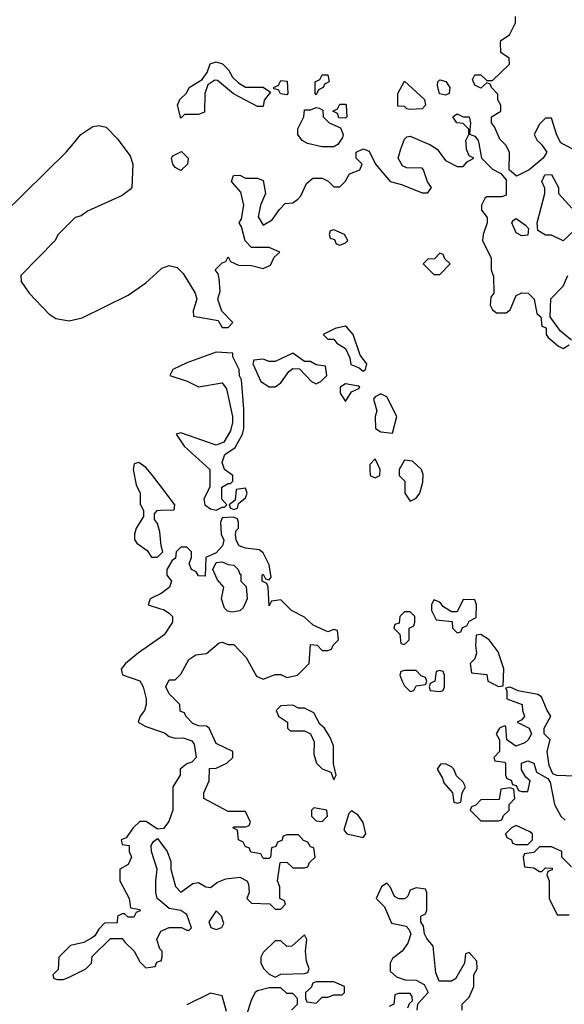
# Model space of a CAD drawing. Header units: inches. Extents: x 2601682 to 2755810, y 449311 to 584050.
# Tile 489 of 505: x 2729521 to 2731374, y 577070 to 580421. Entities that reach past the tile are written whole.
import ezdxf

# ---------------------------------------------------------------- set-up
doc = ezdxf.new("R2010")
doc.units = ezdxf.units.IN
doc.header["$MEASUREMENT"] = 0
for name, color, linetype in [('C7527', 7, 'Continuous'), ('C7528', 7, 'Continuous'), ('C7537', 7, 'Continuous'), ('C7538', 7, 'Continuous')]:
    doc.layers.add(name, color=color, linetype=linetype)

msp = doc.modelspace()

# ---------------------------------------------------------------- linework, layer by layer
at = {"layer": 'C7527', "color": 2, "elevation": 2}
for points in [[(2729434, 580000), (2729434, 579910), (2729390.6, 579829.4), (2729327.9, 579772.1), (2729302.5, 579737.5), (2729298.8, 579730), (2729311, 579710), (2729350, 579687.7), (2729370, 579684), (2729394, 579690), (2729679.5, 579970), (2729704.5, 580000)], [(2729865.9, 580000), (2729897.6, 579957.6), (2729906, 579930), (2729902.8, 579850), (2729896.7, 579843.3), (2729870, 579822.7), (2729752, 579770), (2729730, 579754), (2729710, 579748), (2729651.6, 579688.4), (2729642, 579670), (2729524.7, 579550), (2729526.8, 579530), (2729554, 579490), (2729620.3, 579420.3), (2729644.4, 579404.4), (2729690, 579395.8), (2729733.4, 579406.6), (2729890, 579484), (2729950, 579525.5), (2730000, 579571.1)], [(2730000, 578834.6), (2729970, 578874.5), (2729950, 578897), (2729926.4, 578913.6), (2729911.1, 578908.9), (2729906.8, 578890), (2729918, 578838), (2729930.8, 578810), (2729931.6, 578771.6), (2729942, 578750), (2729942, 578730), (2729918, 578690), (2729911.3, 578670), (2729911.6, 578651.6), (2729919.6, 578639.6), (2729954.8, 578614.8), (2729970, 578592), (2729990, 578592), (2730000, 578602)], [(2730000, 578654), (2729998, 578678), (2729990, 578706), (2729980.4, 578720.4), (2729980.4, 578739.6), (2729989, 578751), (2730000, 578751.3)], [(2730000, 578467.1), (2729964.7, 578450), (2729958, 578430), (2730000, 578416.3)], [(2730000, 578318.4), (2729926, 578266), (2729881, 578230), (2729866, 578210), (2729871.3, 578191.3), (2729930, 578171.3), (2729941, 578150), (2729951.3, 578110), (2729951.3, 578090), (2729946, 578070), (2729931, 578050), (2729924.7, 578030), (2729950, 578014.8), (2730000, 577998.2)], [(2730000, 577667), (2729990, 577666), (2729952.1, 577692.1), (2729930, 577691.6), (2729907.7, 577670), (2729883.5, 577636.5), (2729866, 577630), (2729870, 577614), (2729894, 577610), (2729894, 577590), (2729902, 577570), (2729890, 577546), (2729862, 577530), (2729862, 577490), (2729894, 577430), (2729898, 577398), (2729930, 577392), (2729931.6, 577388.4), (2729918, 577382), (2729910, 577366), (2729890, 577366), (2729878, 577378), (2729870, 577378), (2729854, 577370), (2729852.7, 577347.3), (2729810, 577346), (2729790, 577326), (2729776.9, 577303.1), (2729765.4, 577294.6), (2729739.6, 577280.4), (2729694, 577270), (2729654, 577230), (2729652, 577188), (2729634, 577170), (2729638, 577158), (2729650, 577154), (2729670, 577154), (2729690, 577162), (2729746, 577190), (2729766, 577210), (2729767.3, 577232.7), (2729830, 577294), (2729870, 577294), (2729879.6, 577279.6), (2729911.1, 577251.1), (2729930, 577214), (2729950, 577194), (2729982, 577198), (2729987.3, 577212.7), (2730000, 577217.3)], [(2730000, 577420.5), (2729988.7, 577430), (2729984, 577450), (2729984, 577490), (2729989, 577530), (2729969.3, 577589.3), (2729969, 577610), (2729976.4, 577623.6), (2729990, 577634), (2730000, 577620.6)], [(2730000, 577256), (2729998, 577258), (2729988, 577290), (2730000, 577316.2)]]:
    msp.add_lwpolyline(points, dxfattribs=at)
at = {"layer": 'C7528', "color": 2, "elevation": 2}
msp.add_lwpolyline([(2729704.5, 580000), (2729729.7, 580030.3), (2729770, 580057.1), (2729790, 580061.6), (2729814.9, 580054.9), (2729854.8, 580014.8), (2729865.9, 580000)], dxfattribs=at)
at = {"layer": 'C7537', "color": 2, "elevation": 2}
for points in [[(2730000, 579571.1), (2730004.7, 579575.3), (2730030, 579584.4), (2730057.2, 579577.2), (2730077.4, 579557.4), (2730118, 579490), (2730124, 579470), (2730111.3, 579430), (2730112, 579412), (2730196.9, 579396.9), (2730210, 579374), (2730230, 579374), (2730246, 579390), (2730208.7, 579428.7), (2730195.3, 579470), (2730203.1, 579496.9), (2730200.4, 579540.4), (2730196.4, 579556.4), (2730186, 579570), (2730210, 579594), (2730222, 579598), (2730230, 579614), (2730238, 579598), (2730265.4, 579585.4), (2730310, 579584.7), (2730350, 579574), (2730374, 579586), (2730387.3, 579612.7), (2730406, 579630), (2730370, 579646), (2730310, 579646), (2730288.4, 579668.4), (2730276.4, 579716.4), (2730268, 579730), (2730276.4, 579743.6), (2730284, 579790), (2730274, 579834), (2730242, 579870), (2730248.9, 579891.1), (2730270, 579892), (2730290, 579882), (2730330, 579882), (2730350, 579874), (2730358, 579830), (2730341, 579790), (2730332, 579750), (2730350, 579722), (2730380.4, 579739.6), (2730404.7, 579775.3), (2730424.7, 579795.3), (2730450, 579798), (2730468, 579810), (2730478, 579822), (2730496.4, 579863.6), (2730518, 579882), (2730550, 579882), (2730571.1, 579871.1), (2730590, 579852), (2730610, 579852), (2730628, 579870), (2730643.1, 579896.9), (2730678, 579910), (2730686, 579930), (2730666, 579950), (2730666, 579970), (2730690, 579982), (2730710, 579974), (2730732, 579930), (2730782, 579870), (2730819.8, 579859.8), (2730890, 579831.3), (2730910, 579832), (2730922, 579850), (2730909, 579869), (2730895.3, 579910), (2730890, 579915.3), (2730837.2, 579917.2), (2730823.7, 579923.7), (2730808.7, 579950), (2730818, 579982), (2730824.7, 580000)], [(2730606, 580000), (2730603.6, 579996.4), (2730590, 579988.7), (2730548.9, 579988.9), (2730500.8, 580000)], [(2730907.6, 580000), (2730916.3, 579996.3), (2730941, 579981), (2730970, 579942), (2731010, 579922), (2731030, 579922), (2731043.1, 579936.9), (2731066, 579950), (2731050, 579958), (2731040.9, 579980.9), (2731039.9, 580000)], [(2731082.8, 580000), (2731092, 579950), (2731130, 579912), (2731158, 579898), (2731176, 579876), (2731176.3, 579823.7), (2731162, 579818), (2731110, 579818), (2731104.7, 579815.3), (2731092, 579790), (2731092.7, 579772.7), (2731111.6, 579748.4), (2731112, 579730), (2731098, 579690), (2731096, 579670), (2731124.7, 579610), (2731124.7, 579570), (2731132.7, 579547.3), (2731134, 579490), (2731123.6, 579476.4), (2731122, 579450), (2731130, 579434), (2731143.6, 579423.6), (2731176.4, 579423.6), (2731190, 579434), (2731210, 579482), (2731229.1, 579490.9), (2731250.8, 579490.8), (2731272, 579470), (2731281, 579421), (2731294, 579410), (2731298, 579378), (2731312, 579372), (2731312, 579350), (2731319.6, 579339.6), (2731354, 579310), (2731370, 579302), (2731390, 579314)], [(2731293.3, 580000), (2731296.9, 579996.9), (2731314, 579970), (2731302, 579950), (2731254, 579910), (2731211.1, 579888.9), (2731186, 579910), (2731188, 579970), (2731174.6, 579994.6), (2731169.1, 580000)], [(2731493.3, 580000), (2731492, 579950), (2731487.3, 579947.3), (2731470, 579946), (2731365.9, 580000)], [(2731410, 579706), (2731370, 579668), (2731330, 579688), (2731310, 579688), (2731284, 579704), (2731282, 579730), (2731308, 579830), (2731307.3, 579847.3), (2731298, 579870), (2731307.3, 579892.7), (2731330, 579894), (2731354, 579850), (2731354, 579830), (2731399.6, 579779.6)], [(2731398, 579330), (2731361.2, 579361.2), (2731326, 579410), (2731328.4, 579471.6), (2731370, 579514), (2731386, 579550)], [(2730000, 578751.3), (2730047.3, 578752.7), (2730048.7, 578770), (2730000, 578834.6)], [(2730000, 577620.6), (2730022.8, 577590), (2730035.3, 577555.3), (2730036, 577530), (2730051, 577471), (2730070, 577451.3), (2730110, 577481), (2730130, 577484.7), (2730154, 577470), (2730170, 577466.8), (2730194.6, 577485.4), (2730223.1, 577496.9), (2730270, 577502), (2730294, 577490), (2730299.6, 577479.6), (2730302, 577450), (2730294, 577430), (2730310, 577414), (2730372, 577412), (2730390, 577394), (2730410, 577394), (2730426, 577410), (2730422, 577422), (2730406, 577430), (2730406, 577470), (2730398, 577490), (2730407.3, 577552.7), (2730430, 577554), (2730450, 577534), (2730490, 577534), (2730502, 577538), (2730507.3, 577552.7), (2730526, 577570), (2730522, 577602), (2730510, 577606), (2730502, 577622), (2730487.3, 577627.3), (2730470, 577646), (2730430, 577646), (2730418, 577642), (2730412.7, 577627.3), (2730398, 577622), (2730392.7, 577607.3), (2730378, 577602), (2730374, 577570), (2730370, 577566), (2730350, 577566), (2730342, 577582), (2730307.3, 577587.3), (2730302, 577602), (2730290, 577606), (2730282, 577622), (2730266, 577630), (2730262, 577662), (2730246, 577670), (2730250, 577674), (2730290, 577674), (2730302, 577678), (2730306, 577690), (2730290, 577726), (2730230, 577726), (2730148, 577770), (2730148, 577790), (2730166, 577830), (2730167.3, 577872.7), (2730190, 577874), (2730226, 577890), (2730246, 577910), (2730246, 577930), (2730190, 577958), (2730166, 578010), (2730156.4, 578016.4), (2730130, 578018), (2730110, 578026), (2730086, 578050), (2730082, 578062), (2730067.3, 578067.3), (2730066, 578090), (2730030, 578126), (2730018, 578150), (2730030, 578174), (2730050, 578174), (2730070, 578194), (2730096.4, 578243.6), (2730120.4, 578259.6), (2730156.4, 578263.6), (2730200.4, 578299.6), (2730210, 578302), (2730230, 578294), (2730250, 578294), (2730292, 578250), (2730327.1, 578187.1), (2730350, 578176), (2730390, 578192), (2730410, 578192), (2730430, 578182), (2730466, 578190), (2730506, 578230), (2730510, 578294), (2730532.7, 578292.7), (2730550, 578274), (2730570, 578274), (2730582, 578278), (2730587.3, 578292.7), (2730606, 578310), (2730602, 578342), (2730590, 578346), (2730570, 578338), (2730520.2, 578360.2), (2730490, 578388), (2730446, 578410), (2730410, 578446), (2730378, 578442), (2730370, 578426), (2730366, 578490), (2730362, 578502), (2730346, 578510), (2730346, 578530), (2730350, 578534), (2730358, 578518), (2730370, 578514), (2730376.4, 578523.6), (2730370, 578566), (2730350, 578606), (2730336.4, 578616.4), (2730290, 578622), (2730268, 578630), (2730258, 578650), (2730255.3, 578670), (2730258, 578682), (2730266, 578690), (2730266, 578710), (2730262, 578722), (2730247.3, 578727.3), (2730210, 578726), (2730204.7, 578710), (2730206.8, 578670), (2730216, 578650), (2730211.3, 578630), (2730190, 578606), (2730154, 578590), (2730152.7, 578527.3), (2730130, 578528), (2730122, 578542), (2730106, 578550), (2730098, 578570), (2730106, 578590), (2730106, 578610), (2730090, 578626), (2730070, 578626), (2730054, 578610), (2730051.3, 578588.7), (2730039.6, 578580.4), (2730022, 578550), (2730022, 578530), (2730038, 578510), (2730031, 578490), (2730006, 578470), (2730000, 578467.1)], [(2730000, 578602), (2730008, 578610), (2730002, 578630), (2730000, 578654)], [(2730000, 578416.3), (2730010, 578413), (2730030, 578400.7), (2730040.7, 578390), (2730040.7, 578370), (2730012.7, 578327.3), (2730000, 578318.4)], [(2731410, 577846), (2731348, 577848), (2731334.6, 577854.6), (2731322.7, 577882.7), (2731315.3, 577930), (2731326, 577970), (2731306, 577990), (2731306, 578010), (2731328.7, 578050), (2731315.3, 578070), (2731296.5, 578116.5), (2731284, 578124), (2731216.5, 578136.5), (2731190, 578148.7), (2731174, 578146), (2731178, 578138), (2731178, 578110), (2731230.7, 578090.7), (2731231.3, 578070), (2731238, 578050), (2731230, 578038), (2731214, 578030), (2731254, 578010), (2731262, 577990), (2731251.3, 577970), (2731239.8, 577960.2), (2731208.9, 577948.9), (2731178, 577970), (2731175.3, 578015.3), (2731170, 578018), (2731154, 578010), (2731142, 577990), (2731154, 577970), (2731154, 577930), (2731134, 577910), (2731138, 577898), (2731170, 577894), (2731174, 577890), (2731174, 577850), (2731178, 577838), (2731192.7, 577832.7), (2731198, 577818), (2731210, 577814), (2731218, 577798), (2731230, 577794), (2731250, 577794), (2731258, 577830), (2731243.1, 577843.1), (2731228, 577868), (2731228, 577890), (2731250, 577898), (2731270.8, 577890.8), (2731279.6, 577859.6), (2731318, 577838), (2731326, 577826), (2731341, 577750), (2731362, 577710), (2731376.8, 577696.8)], [(2730000, 577998.2), (2730013.7, 577993.7), (2730030, 577981), (2730050, 577976), (2730076.9, 577976.9), (2730106.4, 577966.4), (2730114.8, 577954.8), (2730122, 577910), (2730106.4, 577893.6), (2730090, 577888.7), (2730066.8, 577870), (2730066.8, 577850), (2730042, 577810), (2730042.4, 577730), (2730028.5, 577691.5), (2730010, 577668), (2730000, 577667)], [(2731398, 577538), (2731366, 577570), (2731366, 577590), (2731330, 577606), (2731290, 577606), (2731270, 577586), (2731238, 577582), (2731234, 577570), (2731238, 577538), (2731270, 577534), (2731290, 577522), (2731298, 577522), (2731310, 577534), (2731332.7, 577532.7), (2731332.7, 577527.3), (2731318, 577522), (2731314, 577510), (2731322, 577490), (2731322, 577430), (2731350, 577374), (2731390, 577374)], [(2731026, 577050), (2731026, 577070), (2731050, 577094), (2731066, 577130), (2731066, 577170), (2731078, 577190), (2731076.4, 577216.4), (2731050, 577246), (2731038, 577242), (2731034, 577210), (2731003.6, 577156.4), (2730990, 577148), (2730948.7, 577148.7), (2730936.4, 577176.4), (2730927.3, 577267.3), (2730906, 577294), (2730898, 577310), (2730895.3, 577335.3), (2730886, 577350), (2730886, 577370), (2730902, 577378), (2730906, 577390), (2730906, 577450), (2730902, 577462), (2730870, 577466), (2730850, 577458), (2730842, 577438), (2730831.6, 577428.4), (2730811.6, 577428.4), (2730796.4, 577436.4), (2730782, 577470), (2730770, 577482), (2730752, 577470), (2730734, 577430), (2730762, 577402), (2730786, 577346), (2730836, 577336), (2730845.4, 577325.4), (2730852, 577310), (2730842, 577278), (2730822, 577250), (2730790, 577226), (2730782, 577210), (2730782, 577182), (2730803.6, 577163.6), (2730832.7, 577152.7), (2730870, 577152), (2730896.9, 577136.9), (2730911.3, 577110), (2730874, 577070), (2730872, 577050)], [(2730000, 577316.2), (2730001.2, 577318.8), (2730030, 577331.3), (2730071.3, 577331.3), (2730090, 577322), (2730098, 577322), (2730106, 577330), (2730090, 577375.3), (2730070, 577389), (2730030, 577395.3), (2730000, 577420.5)], [(2730000, 577217.3), (2730002, 577218), (2730006, 577230), (2730006, 577250), (2730000, 577256)], [(2730225.2, 577045.2), (2730210, 577098), (2730170, 577108), (2730090, 577068)], [(2730446, 577050), (2730466, 577070), (2730466, 577090), (2730450, 577106), (2730430, 577106), (2730410, 577126), (2730370, 577126), (2730330, 577115.3), (2730322, 577110), (2730310, 577086), (2730291.3, 577030)], [(2730842, 577058), (2730847.3, 577072.7), (2730858, 577082), (2730856.4, 577096.4), (2730850, 577106), (2730810, 577106), (2730798, 577102), (2730794, 577070), (2730778, 577062)]]:
    msp.add_lwpolyline(points, dxfattribs=at)
for points in [[(2730070, 579908), (2730050, 579918), (2730042, 579930), (2730038, 579950), (2730042, 579958), (2730072, 579972), (2730094, 579950), (2730092, 579930)], [(2731230, 579685.2), (2731210, 579695.3), (2731195.3, 579730), (2731201.2, 579738.8), (2731210, 579744.7), (2731242, 579722), (2731252, 579710), (2731250, 579688)], [(2730590, 579706), (2730578, 579702), (2730574, 579690), (2730578, 579678), (2730592.7, 579672.7), (2730598, 579658), (2730610, 579654), (2730630, 579662), (2730638, 579670), (2730626, 579690)], [(2730950, 579626), (2730932.7, 579607.3), (2730910, 579606), (2730894, 579590), (2730930, 579554), (2730950, 579554), (2730986, 579590), (2730967.3, 579607.3), (2730962, 579622)], [(2730630, 579378), (2730594, 579370), (2730554, 579350), (2730570, 579334), (2730590, 579334), (2730599.6, 579319.6), (2730630, 579302), (2730644.7, 579270), (2730647.3, 579247.3), (2730676, 579236), (2730690, 579224.7), (2730698, 579230), (2730702, 579250), (2730679, 579279), (2730655.3, 579350), (2730634.6, 579374.6)], [(2730190, 579289.2), (2730090, 579252.7), (2730042, 579230), (2730032, 579210), (2730090.6, 579190.6), (2730130, 579171), (2730210, 579184.7), (2730224.5, 579164.5), (2730244.9, 579070), (2730244.9, 579050), (2730238.8, 579021.2), (2730216.3, 578983.7), (2730190, 578972.7), (2730070, 579015.3), (2730054, 579010), (2730080.7, 578970), (2730168.2, 578890), (2730167.7, 578830), (2730147.3, 578790), (2730151.3, 578770), (2730170, 578756), (2730190, 578751.3), (2730210, 578762), (2730218, 578762), (2730226, 578770), (2730209, 578789), (2730209, 578830), (2730230, 578842), (2730238, 578842), (2730246, 578850), (2730246, 578870), (2730218, 578890), (2730210, 578914), (2730219, 578941), (2730254.5, 578965.5), (2730279, 579010), (2730284, 579030), (2730284, 579096), (2730275.3, 579195.3), (2730268.9, 579208.9), (2730268, 579230), (2730246, 579274), (2730246, 579286)], [(2730450, 579286), (2730390, 579258), (2730370, 579258), (2730350, 579266), (2730318, 579262), (2730314, 579250), (2730342, 579190), (2730370, 579172), (2730390, 579172), (2730410, 579184.7), (2730436.4, 579223.6), (2730450, 579234), (2730472.7, 579232.7), (2730514, 579190), (2730530, 579182), (2730546, 579190), (2730566, 579210), (2730562, 579242), (2730530, 579246), (2730510, 579258), (2730490, 579258)], [(2730630, 579182), (2730612, 579170), (2730612, 579150), (2730630, 579122), (2730650, 579154), (2730674.6, 579165.4), (2730678, 579170), (2730674, 579174)], [(2730750, 579148), (2730730, 579138), (2730724.7, 579130), (2730736, 579090), (2730731, 579070), (2730732, 579030), (2730750, 579018), (2730790, 579014), (2730804, 579070), (2730770, 579138)], [(2730730, 578926), (2730712.7, 578907.3), (2730712, 578890), (2730714, 578870), (2730730, 578862), (2730746, 578870), (2730748, 578890)], [(2730830, 578922), (2730812, 578890), (2730812, 578870), (2730831.3, 578850), (2730832, 578810), (2730850, 578782), (2730870, 578792), (2730882, 578810), (2730892.9, 578847.1), (2730893.6, 578873.6), (2730888, 578890), (2730858, 578918)], [(2730290, 578826), (2730258, 578822), (2730254, 578786), (2730234, 578770), (2730238, 578758), (2730250, 578754), (2730262, 578758), (2730266, 578774), (2730290, 578794), (2730295.3, 578810)], [(2730270, 578534), (2730274, 578534), (2730274, 578510), (2730292, 578492), (2730294.8, 578450), (2730281, 578419), (2730270, 578409), (2730244, 578404), (2730228.4, 578408.4), (2730218, 578418), (2730208, 578450), (2730215.3, 578490), (2730194, 578514), (2730178, 578550), (2730190, 578574), (2730210, 578576), (2730230, 578566.8), (2730250, 578564.7), (2730264.7, 578550)], [(2731030, 578448), (2731010, 578406), (2730990, 578406), (2730963.1, 578423.1), (2730950, 578438), (2730930, 578446), (2730922, 578430), (2730922, 578410), (2730938, 578378), (2730992.7, 578372.7), (2730994, 578350), (2731010, 578334), (2731022, 578338), (2731027.3, 578352.7), (2731042, 578358), (2731050, 578374), (2731074, 578386), (2731075.3, 578430), (2731070, 578446)], [(2730850, 578406), (2730830, 578406), (2730814, 578390), (2730812.7, 578367.3), (2730798, 578362), (2730794, 578350), (2730814, 578330), (2730818, 578298), (2730830, 578294), (2730846, 578310), (2730846, 578350), (2730862, 578358), (2730866, 578370), (2730866, 578390)], [(2731090, 578328), (2731074, 578326), (2731071.3, 578290), (2731075.3, 578264.7), (2731070, 578246), (2731054, 578230), (2731058, 578198), (2731110, 578192), (2731114, 578170), (2731150, 578152), (2731166, 578154), (2731168, 578212), (2731149, 578270), (2731118, 578310)], [(2730870, 578206), (2730830, 578206), (2730818, 578202), (2730814, 578190), (2730822, 578170), (2730830, 578154), (2730850, 578134), (2730862, 578138), (2730870, 578154), (2730902, 578158), (2730906, 578170), (2730902, 578182), (2730887.3, 578187.3)], [(2730950, 578206), (2730938, 578202), (2730934, 578170), (2730918, 578162), (2730914, 578150), (2730918, 578138), (2730950, 578134), (2730962, 578138), (2730966, 578150), (2730966, 578190), (2730962, 578202)], [(2730450, 578088), (2730410, 578086), (2730394, 578070), (2730402, 578050), (2730432, 578030), (2730432, 578010), (2730441, 578001), (2730490, 578001), (2730510.9, 577990.9), (2730522.8, 577962.8), (2730521.4, 577921.4), (2730531, 577890), (2730550, 577871), (2730579.8, 577859.8), (2730590, 577834), (2730598, 577850), (2730588.4, 577888.4), (2730588.7, 577950), (2730578, 577978), (2730558, 578010), (2730542.7, 578022.7), (2730522, 578062), (2730490, 578078), (2730470, 578078)], [(2730970, 577888), (2730952.7, 577887.3), (2730942, 577870), (2730959.6, 577839.6), (2730963.6, 577823.6), (2730994, 577790), (2730998, 577758), (2731010, 577754), (2731022, 577758), (2731026, 577790), (2731038, 577810), (2731030, 577826), (2731007.3, 577847.3), (2730998, 577870), (2730990, 577878)], [(2731190, 577806), (2731158, 577802), (2731152.7, 577767.3), (2731090, 577766), (2731072.7, 577747.3), (2731058, 577742), (2731054, 577730), (2731090, 577694), (2731150, 577694), (2731162, 577698), (2731167.3, 577712.7), (2731186, 577730), (2731186, 577750), (2731206, 577770), (2731202, 577802)], [(2730522, 577738), (2730514, 577730), (2730514, 577710), (2730530, 577694), (2730550, 577692), (2730568, 577710), (2730566, 577730)], [(2730650, 577728), (2730641, 577719), (2730623.6, 577663.6), (2730634, 577650), (2730690, 577638), (2730699, 577650), (2730690, 577688), (2730673.2, 577713.2)], [(2731210, 577678), (2731194, 577670), (2731174, 577650), (2731178, 577638), (2731194, 577630), (2731198, 577618), (2731210, 577614), (2731250, 577614), (2731266, 577630), (2731266, 577650), (2731256.4, 577656.4)], [(2730190, 577388), (2730164.7, 577350), (2730171.6, 577331.6), (2730190, 577324.7), (2730208.4, 577331.6), (2730215.3, 577344.7), (2730208, 577370)], [(2730490, 577306), (2730447.3, 577267.3), (2730430, 577266), (2730410, 577286), (2730390, 577286), (2730350, 577246), (2730342, 577230), (2730342, 577210), (2730352, 577190), (2730370, 577172), (2730390, 577162), (2730410, 577172), (2730490, 577174), (2730502, 577178), (2730506, 577190), (2730496.4, 577216.4), (2730494, 577250), (2730498, 577290)], [(2730590, 577146), (2730530, 577146), (2730518, 577142), (2730512.7, 577127.3), (2730494, 577110), (2730494, 577090), (2730498, 577078), (2730530, 577074), (2730550, 577094), (2730570, 577094), (2730590, 577102), (2730618, 577102), (2730626, 577110), (2730626, 577130)]]:
    msp.add_lwpolyline(points, close=True, dxfattribs=at)
at = {"layer": 'C7538', "color": 2, "elevation": 2}
for points in [[(2731169.1, 580000), (2731154.6, 580014.6), (2731136.4, 580056.4), (2731126, 580070), (2731126, 580090), (2731158, 580110), (2731158, 580130), (2731148.4, 580148.4), (2731147.3, 580167.3), (2731126, 580190), (2731122, 580202), (2731110, 580206), (2731090, 580188), (2731070, 580198), (2731062, 580218), (2731070, 580234), (2731090, 580234), (2731110, 580214), (2731130, 580214), (2731188, 580270), (2731186, 580290), (2731158, 580310), (2731156.4, 580343.6), (2731158, 580350), (2731188, 580370), (2731208, 580410), (2731208.4, 580431.6)], [(2730500.8, 580000), (2730500.2, 580000.2), (2730482, 580010), (2730468, 580030), (2730468, 580050), (2730488, 580090), (2730490, 580114), (2730510, 580114), (2730530, 580122), (2730539.6, 580119.6), (2730552.7, 580112.7), (2730554, 580090), (2730574, 580070), (2730612.7, 580052.7), (2730622, 580030), (2730619.6, 580020.4), (2730606, 580000)], [(2731039.9, 580000), (2731039.3, 580010), (2731049, 580030), (2731048.7, 580048.7), (2731030, 580068), (2731008.7, 580070), (2730995.3, 580090), (2731010, 580101), (2731030, 580091), (2731050.6, 580090.6), (2731054.8, 580070), (2731051.6, 580031.6), (2731070, 580024.7), (2731081, 580010), (2731082.8, 580000)], [(2731365.9, 580000), (2731362, 580002), (2731348.4, 580028.4), (2731330, 580086), (2731310, 580086), (2731290, 580066), (2731272, 580030), (2731282, 580010), (2731293.3, 580000)], [(2730824.7, 580000), (2730830, 580014), (2730838, 580022), (2730850, 580024.7), (2730907.6, 580000)]]:
    msp.add_lwpolyline(points, dxfattribs=at)
for points in [[(2730290, 580192), (2730350, 580192), (2730374, 580174), (2730352.7, 580147.3), (2730350, 580126), (2730330, 580126), (2730249.1, 580169.1), (2730194, 580214), (2730184.7, 580215.3), (2730161, 580199), (2730151.3, 580170), (2730150, 580106), (2730130, 580098), (2730082, 580098), (2730070, 580086), (2730058, 580130), (2730066, 580150), (2730088.4, 580171.6), (2730098, 580190), (2730142, 580218), (2730159, 580241), (2730169.3, 580270.7), (2730190, 580278), (2730210.7, 580270.7), (2730232, 580250), (2730245.4, 580225.4), (2730266, 580206)], [(2730530, 580166), (2730526, 580170), (2730526, 580210), (2730542, 580218), (2730550, 580234), (2730570, 580234), (2730574, 580210), (2730558, 580202), (2730554, 580190), (2730538, 580182)], [(2730430, 580166), (2730408.4, 580168.4), (2730402, 580182), (2730386, 580186), (2730386, 580190), (2730402, 580198), (2730410, 580214), (2730431.6, 580211.6), (2730434, 580170)], [(2730850, 580115.3), (2730838, 580118), (2730830, 580126), (2730807.3, 580127.3), (2730808, 580170), (2730830, 580212), (2730898, 580150), (2730902, 580130), (2730890, 580118)], [(2730970, 580164), (2730949.2, 580169.2), (2730942.7, 580197.3), (2730944, 580210), (2730950, 580216), (2730970.5, 580210.5), (2730984.7, 580190), (2730982, 580170)], [(2730630, 580086), (2730607.3, 580087.3), (2730602, 580102), (2730586, 580110), (2730602, 580118), (2730610, 580134), (2730630, 580134), (2730632, 580130), (2730634, 580090)]]:
    msp.add_lwpolyline(points, close=True, dxfattribs=at)

doc.saveas('drawing.dxf')
